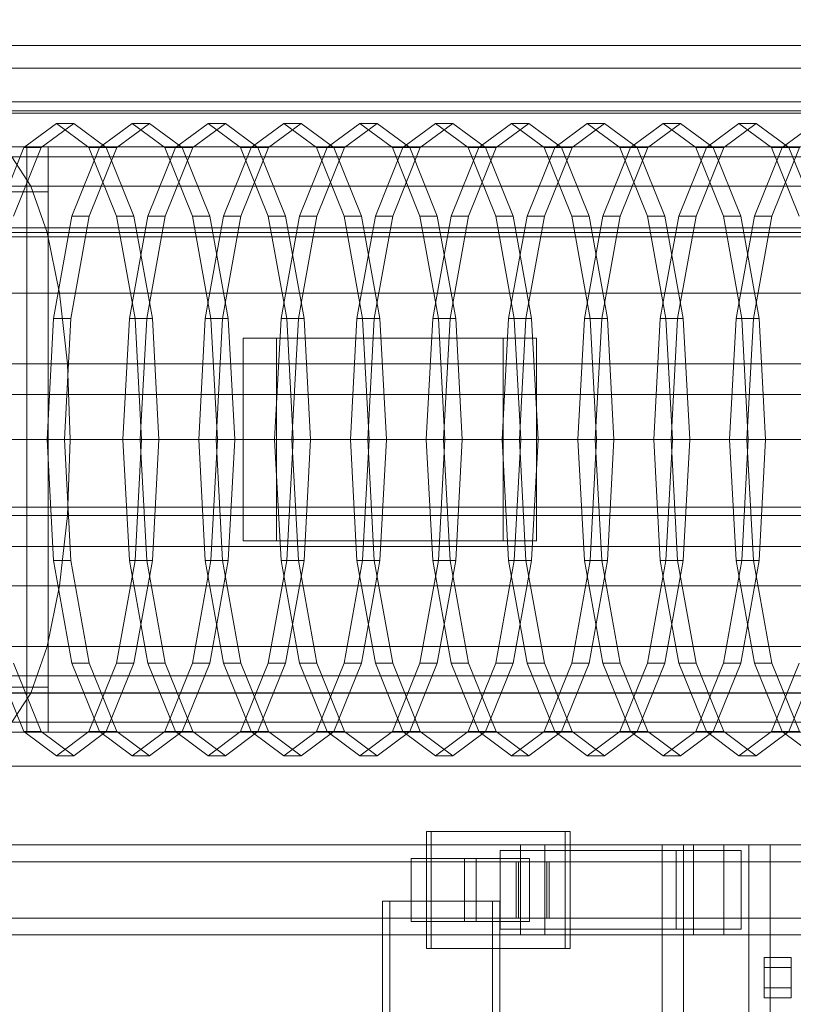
# Model space of a CAD drawing. Header units: millimetres. Extents: x -4738 to 65662, y -68080 to 6847.
# Tile 499 of 656: x 9306 to 9649, y -17621 to -17184. Entities that reach past the tile are written whole.
import ezdxf

# ---------------------------------------------------------------- set-up
doc = ezdxf.new("R2010")
doc.units = ezdxf.units.MM
for name, color, linetype, lineweight in [('COTAS_O', 1, 'Continuous', 0), ('superior_C01', 7, 'Continuous', 0), ('superior_mezcladora', 7, 'Continuous', 0)]:
    doc.layers.add(name, color=color, linetype=linetype, lineweight=lineweight)
doc.dimstyles.new('R19_100', dxfattribs={"dimtxt": 250, "dimasz": 150, "dimexe": 150, "dimexo": 80, "dimgap": 100, "dimtad": 1, "dimtih": 1, "dimtoh": 1, "dimdsep": 46, "dimcen": 0.09, "dimadec": 0, "dimazin": 0, "dimtfac": 1, "dimtdec": 4, "dimtofl": 0, "dimtmove": 0, "dimatfit": 3, "dimfxl": 1, "dimtolj": 1, "dimtzin": 0, "dimarcsym": 0})

# ---------------------------------------------------------------- blocks, each defined once
blk = doc.blocks.new('DIM_R31_39')
at = {"layer": 'COTAS_O'}
for p, q in [((9108.38, -17350), (9063.38, -17500)), ((9808.38, -17350), (9108.38, -17350)), ((9108.38, -18650), (9108.38, -17350)), ((9108.38, -17350), (9153.38, -17500)), ((9108.38, -18650), (9063.38, -18500)), ((9108.38, -18650), (9153.38, -18500)), ((9808.38, -18650), (9108.38, -18650))]:
    blk.add_line(p, q, dxfattribs=at)
blk.add_text('1300 O', height=250, rotation=90, dxfattribs=at).set_placement((9008.38, -18000))

msp = doc.modelspace()

# ---------------------------------------------------------------- linework, layer by layer
at = {"layer": 'superior_C01'}
for p, q in [((9187.289, -17195), (10177.97, -17195)), ((10178.868, -17195), (9188.187, -17195)), ((9200.724, -17195), (10200.204, -17195)), ((10200.626, -17195), (9201.146, -17195)), ((9187.289, -17205), (10177.97, -17205)), ((9188.187, -17205), (10178.868, -17205)), ((9200.724, -17205), (10200.204, -17205)), ((9201.146, -17205), (10200.626, -17205)), ((9838.242, -17225), (9106.386, -17225)), ((9109.083, -17225), (9840.938, -17225)), ((9307.415, -17240.287), (9321.901, -17229.6)), ((9329.605, -17229.6), (9315.119, -17240.287)), ((9321.901, -17229.6), (9336.387, -17240.287)), ((9329.605, -17229.6), (9321.901, -17229.6)), ((9344.091, -17240.287), (9329.605, -17229.6)), ((9341.119, -17240.287), (9355.605, -17229.6)), ((9363.309, -17229.6), (9348.823, -17240.287)), ((9355.605, -17229.6), (9370.091, -17240.287)), ((9363.309, -17229.6), (9355.605, -17229.6)), ((9377.795, -17240.287), (9363.309, -17229.6)), ((9374.823, -17240.287), (9389.309, -17229.6)), ((9397.013, -17229.6), (9382.527, -17240.287)), ((9389.309, -17229.6), (9403.795, -17240.287)), ((9397.013, -17229.6), (9389.309, -17229.6)), ((9411.499, -17240.287), (9397.013, -17229.6)), ((9408.527, -17240.287), (9423.013, -17229.6)), ((9430.717, -17229.6), (9416.23, -17240.287)), ((9423.013, -17229.6), (9437.499, -17240.287)), ((9430.717, -17229.6), (9423.013, -17229.6)), ((9445.203, -17240.287), (9430.717, -17229.6)), ((9442.231, -17240.287), (9456.717, -17229.6)), ((9464.42, -17229.6), (9449.934, -17240.287)), ((9456.717, -17229.6), (9471.203, -17240.287)), ((9464.42, -17229.6), (9456.717, -17229.6)), ((9478.907, -17240.287), (9464.42, -17229.6)), ((9475.935, -17240.287), (9490.421, -17229.6)), ((9498.124, -17229.6), (9483.638, -17240.287)), ((9490.421, -17229.6), (9504.907, -17240.287)), ((9498.124, -17229.6), (9490.421, -17229.6)), ((9512.61, -17240.287), (9498.124, -17229.6)), ((9509.638, -17240.287), (9524.125, -17229.6)), ((9531.828, -17229.6), (9517.342, -17240.287)), ((9524.125, -17229.6), (9538.611, -17240.287)), ((9531.828, -17229.6), (9524.125, -17229.6)), ((9546.314, -17240.287), (9531.828, -17229.6)), ((9543.342, -17240.287), (9557.828, -17229.6)), ((9565.532, -17229.6), (9551.046, -17240.287)), ((9557.828, -17229.6), (9572.314, -17240.287)), ((9565.532, -17229.6), (9557.828, -17229.6)), ((9580.018, -17240.287), (9565.532, -17229.6)), ((9577.046, -17240.287), (9591.532, -17229.6)), ((9599.236, -17229.6), (9584.75, -17240.287)), ((9591.532, -17229.6), (9606.018, -17240.287)), ((9599.236, -17229.6), (9591.532, -17229.6)), ((9613.722, -17240.287), (9599.236, -17229.6)), ((9610.75, -17240.287), (9625.236, -17229.6)), ((9632.94, -17229.6), (9618.454, -17240.287)), ((9625.236, -17229.6), (9639.722, -17240.287)), ((9632.94, -17229.6), (9625.236, -17229.6)), ((9647.426, -17240.287), (9632.94, -17229.6)), ((9644.454, -17240.287), (9658.94, -17229.6)), ((9755.237, -17240), (9293.012, -17240)), ((9295.134, -17270.722), (9307.415, -17240.287)), ((9315.119, -17240.287), (9302.838, -17270.722)), ((9307.415, -17240.287), (9315.119, -17240.287)), ((9809.546, -17240), (9308.803, -17240)), ((9308.803, -17240), (9308.803, -17500)), ((9318.239, -17240), (9308.803, -17240)), ((9318.239, -17500), (9318.239, -17240)), ((9318.239, -17240), (9818.983, -17240)), ((9328.838, -17270.722), (9341.119, -17240.287)), ((9336.387, -17240.287), (9348.668, -17270.722)), ((9336.387, -17240.287), (9344.091, -17240.287)), ((9348.823, -17240.287), (9336.542, -17270.722)), ((9341.119, -17240.287), (9348.823, -17240.287)), ((9356.372, -17270.722), (9344.091, -17240.287)), ((9362.542, -17270.722), (9374.823, -17240.287)), ((9370.091, -17240.287), (9382.372, -17270.722)), ((9370.091, -17240.287), (9377.795, -17240.287)), ((9382.527, -17240.287), (9370.246, -17270.722)), ((9374.823, -17240.287), (9382.527, -17240.287)), ((9390.076, -17270.722), (9377.795, -17240.287)), ((9396.246, -17270.722), (9408.527, -17240.287)), ((9403.795, -17240.287), (9416.076, -17270.722)), ((9403.795, -17240.287), (9411.499, -17240.287)), ((9416.23, -17240.287), (9403.95, -17270.722)), ((9408.527, -17240.287), (9416.23, -17240.287)), ((9423.78, -17270.722), (9411.499, -17240.287)), ((9429.95, -17270.722), (9442.231, -17240.287)), ((9437.499, -17240.287), (9449.78, -17270.722)), ((9437.499, -17240.287), (9445.203, -17240.287)), ((9449.934, -17240.287), (9437.654, -17270.722)), ((9442.231, -17240.287), (9449.934, -17240.287)), ((9457.483, -17270.722), (9445.203, -17240.287)), ((9463.654, -17270.722), (9475.935, -17240.287)), ((9471.203, -17240.287), (9483.484, -17270.722)), ((9471.203, -17240.287), (9478.907, -17240.287)), ((9483.638, -17240.287), (9471.358, -17270.722)), ((9475.935, -17240.287), (9483.638, -17240.287)), ((9491.187, -17270.722), (9478.907, -17240.287)), ((9497.358, -17270.722), (9509.638, -17240.287)), ((9504.907, -17240.287), (9517.187, -17270.722)), ((9504.907, -17240.287), (9512.61, -17240.287)), ((9517.342, -17240.287), (9505.061, -17270.722)), ((9509.638, -17240.287), (9517.342, -17240.287)), ((9524.891, -17270.722), (9512.61, -17240.287)), ((9531.062, -17270.722), (9543.342, -17240.287)), ((9538.611, -17240.287), (9550.891, -17270.722)), ((9538.611, -17240.287), (9546.314, -17240.287)), ((9551.046, -17240.287), (9538.765, -17270.722)), ((9543.342, -17240.287), (9551.046, -17240.287)), ((9558.595, -17270.722), (9546.314, -17240.287)), ((9564.765, -17270.722), (9577.046, -17240.287)), ((9572.314, -17240.287), (9584.595, -17270.722)), ((9572.314, -17240.287), (9580.018, -17240.287)), ((9584.75, -17240.287), (9572.469, -17270.722)), ((9577.046, -17240.287), (9584.75, -17240.287)), ((9592.299, -17270.722), (9580.018, -17240.287)), ((9598.469, -17270.722), (9610.75, -17240.287)), ((9606.018, -17240.287), (9618.299, -17270.722)), ((9606.018, -17240.287), (9613.722, -17240.287)), ((9618.454, -17240.287), (9606.173, -17270.722)), ((9610.75, -17240.287), (9618.454, -17240.287)), ((9626.003, -17270.722), (9613.722, -17240.287)), ((9632.173, -17270.722), (9644.454, -17240.287)), ((9639.722, -17240.287), (9652.003, -17270.722)), ((9639.722, -17240.287), (9647.426, -17240.287)), ((9652.158, -17240.287), (9639.877, -17270.722)), ((9644.454, -17240.287), (9652.158, -17240.287)), ((9659.707, -17270.722), (9647.426, -17240.287)), ((9283.941, -17244.43), (9746.165, -17244.43)), ((9302.084, -17244.43), (9310.537, -17257.417)), ((9302.084, -17244.43), (9764.308, -17244.43)), ((9125.646, -17260), (9318.239, -17260)), ((9275.487, -17257.417), (9737.712, -17257.417)), ((9301.523, -17260), (9318.239, -17260)), ((9310.537, -17257.417), (9317.796, -17278.076)), ((9310.537, -17257.417), (9772.762, -17257.417)), ((9318.239, -17260), (9318.239, -17480)), ((9320.633, -17316.271), (9328.838, -17270.722)), ((9336.542, -17270.722), (9328.336, -17316.271)), ((9328.838, -17270.722), (9336.542, -17270.722)), ((9348.668, -17270.722), (9356.874, -17316.271)), ((9348.668, -17270.722), (9356.372, -17270.722)), ((9354.336, -17316.271), (9362.542, -17270.722)), ((9364.578, -17316.271), (9356.372, -17270.722)), ((9370.246, -17270.722), (9362.04, -17316.271)), ((9362.542, -17270.722), (9370.246, -17270.722)), ((9382.372, -17270.722), (9390.578, -17316.271)), ((9382.372, -17270.722), (9390.076, -17270.722)), ((9388.04, -17316.271), (9396.246, -17270.722)), ((9398.281, -17316.271), (9390.076, -17270.722)), ((9403.95, -17270.722), (9395.744, -17316.271)), ((9396.246, -17270.722), (9403.95, -17270.722)), ((9416.076, -17270.722), (9424.282, -17316.271)), ((9416.076, -17270.722), (9423.78, -17270.722)), ((9421.744, -17316.271), (9429.95, -17270.722)), ((9431.985, -17316.271), (9423.78, -17270.722)), ((9437.654, -17270.722), (9429.448, -17316.271)), ((9429.95, -17270.722), (9437.654, -17270.722)), ((9449.78, -17270.722), (9457.985, -17316.271)), ((9449.78, -17270.722), (9457.483, -17270.722)), ((9455.448, -17316.271), (9463.654, -17270.722)), ((9465.689, -17316.271), (9457.483, -17270.722)), ((9471.358, -17270.722), (9463.152, -17316.271)), ((9463.654, -17270.722), (9471.358, -17270.722)), ((9483.484, -17270.722), (9491.689, -17316.271)), ((9483.484, -17270.722), (9491.187, -17270.722)), ((9489.152, -17316.271), (9497.358, -17270.722)), ((9499.393, -17316.271), (9491.187, -17270.722)), ((9505.061, -17270.722), (9496.856, -17316.271)), ((9497.358, -17270.722), (9505.061, -17270.722)), ((9517.187, -17270.722), (9525.393, -17316.271)), ((9517.187, -17270.722), (9524.891, -17270.722)), ((9522.856, -17316.271), (9531.062, -17270.722)), ((9533.097, -17316.271), (9524.891, -17270.722)), ((9538.765, -17270.722), (9530.56, -17316.271)), ((9531.062, -17270.722), (9538.765, -17270.722)), ((9550.891, -17270.722), (9559.097, -17316.271)), ((9550.891, -17270.722), (9558.595, -17270.722)), ((9556.56, -17316.271), (9564.765, -17270.722)), ((9566.801, -17316.271), (9558.595, -17270.722)), ((9572.469, -17270.722), (9564.263, -17316.271)), ((9564.765, -17270.722), (9572.469, -17270.722)), ((9584.595, -17270.722), (9592.801, -17316.271)), ((9584.595, -17270.722), (9592.299, -17270.722)), ((9590.264, -17316.271), (9598.469, -17270.722)), ((9600.505, -17316.271), (9592.299, -17270.722)), ((9606.173, -17270.722), (9597.967, -17316.271)), ((9598.469, -17270.722), (9606.173, -17270.722)), ((9618.299, -17270.722), (9626.505, -17316.271)), ((9618.299, -17270.722), (9626.003, -17270.722)), ((9623.967, -17316.271), (9632.173, -17270.722)), ((9634.209, -17316.271), (9626.003, -17270.722)), ((9639.877, -17270.722), (9631.671, -17316.271)), ((9632.173, -17270.722), (9639.877, -17270.722)), ((9268.228, -17278.076), (9730.453, -17278.076)), ((9317.796, -17278.076), (9323.366, -17305)), ((9317.796, -17278.076), (9780.021, -17278.076)), ((9262.658, -17305), (9724.883, -17305)), ((9323.366, -17305), (9326.868, -17336.354)), ((9323.366, -17305), (9785.591, -17305)), ((9317.751, -17370), (9320.633, -17316.271)), ((9320.633, -17316.271), (9328.336, -17316.271)), ((9328.336, -17316.271), (9325.455, -17370)), ((9351.455, -17370), (9354.336, -17316.271)), ((9354.336, -17316.271), (9362.04, -17316.271)), ((9356.874, -17316.271), (9359.755, -17370)), ((9356.874, -17316.271), (9364.578, -17316.271)), ((9362.04, -17316.271), (9359.159, -17370)), ((9367.459, -17370), (9364.578, -17316.271)), ((9385.159, -17370), (9388.04, -17316.271)), ((9388.04, -17316.271), (9395.744, -17316.271)), ((9390.578, -17316.271), (9393.459, -17370)), ((9390.578, -17316.271), (9398.281, -17316.271)), ((9395.744, -17316.271), (9392.863, -17370)), ((9401.163, -17370), (9398.281, -17316.271)), ((9418.863, -17370), (9421.744, -17316.271)), ((9421.744, -17316.271), (9429.448, -17316.271)), ((9424.282, -17316.271), (9427.163, -17370)), ((9424.282, -17316.271), (9431.985, -17316.271)), ((9429.448, -17316.271), (9426.566, -17370)), ((9434.867, -17370), (9431.985, -17316.271)), ((9452.567, -17370), (9455.448, -17316.271)), ((9455.448, -17316.271), (9463.152, -17316.271)), ((9457.985, -17316.271), (9460.867, -17370)), ((9457.985, -17316.271), (9465.689, -17316.271)), ((9463.152, -17316.271), (9460.27, -17370)), ((9468.571, -17370), (9465.689, -17316.271)), ((9486.27, -17370), (9489.152, -17316.271)), ((9489.152, -17316.271), (9496.856, -17316.271)), ((9491.689, -17316.271), (9494.571, -17370)), ((9491.689, -17316.271), (9499.393, -17316.271)), ((9496.856, -17316.271), (9493.974, -17370)), ((9502.275, -17370), (9499.393, -17316.271)), ((9519.974, -17370), (9522.856, -17316.271)), ((9522.856, -17316.271), (9530.56, -17316.271)), ((9525.393, -17316.271), (9528.275, -17370)), ((9525.393, -17316.271), (9533.097, -17316.271)), ((9530.56, -17316.271), (9527.678, -17370)), ((9535.978, -17370), (9533.097, -17316.271)), ((9553.678, -17370), (9556.56, -17316.271)), ((9556.56, -17316.271), (9564.263, -17316.271)), ((9559.097, -17316.271), (9561.979, -17370)), ((9559.097, -17316.271), (9566.801, -17316.271)), ((9564.263, -17316.271), (9561.382, -17370)), ((9569.682, -17370), (9566.801, -17316.271)), ((9587.382, -17370), (9590.264, -17316.271)), ((9590.264, -17316.271), (9597.967, -17316.271)), ((9592.801, -17316.271), (9595.682, -17370)), ((9592.801, -17316.271), (9600.505, -17316.271)), ((9597.967, -17316.271), (9595.086, -17370)), ((9603.386, -17370), (9600.505, -17316.271)), ((9621.086, -17370), (9623.967, -17316.271)), ((9623.967, -17316.271), (9631.671, -17316.271)), ((9626.505, -17316.271), (9629.386, -17370)), ((9626.505, -17316.271), (9634.209, -17316.271)), ((9631.671, -17316.271), (9628.79, -17370)), ((9637.09, -17370), (9634.209, -17316.271)), ((9520.468, -17325), (9404.912, -17325)), ((9404.912, -17325), (9404.912, -17415)), ((9419.741, -17325), (9404.912, -17325)), ((9419.741, -17415), (9419.741, -17325)), ((9419.741, -17325), (9535.297, -17325)), ((9520.468, -17415), (9520.468, -17325)), ((9520.468, -17325), (9535.297, -17325)), ((9535.297, -17325), (9535.297, -17415)), ((9259.156, -17336.354), (9721.381, -17336.354)), ((9326.868, -17336.354), (9328.062, -17370)), ((9326.868, -17336.354), (9789.093, -17336.354)), ((9257.962, -17370), (9720.187, -17370)), ((9320.633, -17423.729), (9317.751, -17370)), ((9317.751, -17370), (9325.455, -17370)), ((9325.455, -17370), (9328.336, -17423.729)), ((9328.062, -17370), (9326.868, -17403.646)), ((9328.062, -17370), (9790.287, -17370)), ((9354.336, -17423.729), (9351.455, -17370)), ((9351.455, -17370), (9359.159, -17370)), ((9359.755, -17370), (9356.874, -17423.729)), ((9359.159, -17370), (9362.04, -17423.729)), ((9359.755, -17370), (9367.459, -17370)), ((9364.578, -17423.729), (9367.459, -17370)), ((9388.04, -17423.729), (9385.159, -17370)), ((9385.159, -17370), (9392.863, -17370)), ((9393.459, -17370), (9390.578, -17423.729)), ((9392.863, -17370), (9395.744, -17423.729)), ((9393.459, -17370), (9401.163, -17370)), ((9398.281, -17423.729), (9401.163, -17370)), ((9421.744, -17423.729), (9418.863, -17370)), ((9418.863, -17370), (9426.566, -17370)), ((9427.163, -17370), (9424.282, -17423.729)), ((9426.566, -17370), (9429.448, -17423.729)), ((9427.163, -17370), (9434.867, -17370)), ((9431.985, -17423.729), (9434.867, -17370)), ((9455.448, -17423.729), (9452.567, -17370)), ((9452.567, -17370), (9460.27, -17370)), ((9460.867, -17370), (9457.985, -17423.729)), ((9460.27, -17370), (9463.152, -17423.729)), ((9460.867, -17370), (9468.571, -17370)), ((9465.689, -17423.729), (9468.571, -17370)), ((9489.152, -17423.729), (9486.27, -17370)), ((9486.27, -17370), (9493.974, -17370)), ((9494.571, -17370), (9491.689, -17423.729)), ((9493.974, -17370), (9496.856, -17423.729)), ((9494.571, -17370), (9502.275, -17370)), ((9499.393, -17423.729), (9502.275, -17370)), ((9522.856, -17423.729), (9519.974, -17370)), ((9519.974, -17370), (9527.678, -17370)), ((9528.275, -17370), (9525.393, -17423.729)), ((9527.678, -17370), (9530.56, -17423.729)), ((9528.275, -17370), (9535.978, -17370)), ((9533.097, -17423.729), (9535.978, -17370)), ((9556.56, -17423.729), (9553.678, -17370)), ((9553.678, -17370), (9561.382, -17370)), ((9561.979, -17370), (9559.097, -17423.729)), ((9561.382, -17370), (9564.263, -17423.729)), ((9561.979, -17370), (9569.682, -17370)), ((9566.801, -17423.729), (9569.682, -17370)), ((9590.264, -17423.729), (9587.382, -17370)), ((9587.382, -17370), (9595.086, -17370)), ((9595.682, -17370), (9592.801, -17423.729)), ((9595.086, -17370), (9597.967, -17423.729)), ((9595.682, -17370), (9603.386, -17370)), ((9600.505, -17423.729), (9603.386, -17370)), ((9623.967, -17423.729), (9621.086, -17370)), ((9621.086, -17370), (9628.79, -17370)), ((9629.386, -17370), (9626.505, -17423.729)), ((9628.79, -17370), (9631.671, -17423.729)), ((9629.386, -17370), (9637.09, -17370)), ((9634.209, -17423.729), (9637.09, -17370)), ((9259.156, -17403.646), (9721.381, -17403.646)), ((9326.868, -17403.646), (9323.366, -17435)), ((9326.868, -17403.646), (9789.093, -17403.646)), ((9404.912, -17415), (9520.468, -17415)), ((9404.912, -17415), (9419.741, -17415)), ((9535.297, -17415), (9419.741, -17415)), ((9535.297, -17415), (9520.468, -17415)), ((9328.838, -17469.278), (9320.633, -17423.729)), ((9320.633, -17423.729), (9328.336, -17423.729)), ((9328.336, -17423.729), (9336.542, -17469.278)), ((9356.874, -17423.729), (9348.668, -17469.278)), ((9362.542, -17469.278), (9354.336, -17423.729)), ((9354.336, -17423.729), (9362.04, -17423.729)), ((9356.372, -17469.278), (9364.578, -17423.729)), ((9356.874, -17423.729), (9364.578, -17423.729)), ((9362.04, -17423.729), (9370.246, -17469.278)), ((9390.578, -17423.729), (9382.372, -17469.278)), ((9396.246, -17469.278), (9388.04, -17423.729)), ((9388.04, -17423.729), (9395.744, -17423.729)), ((9390.076, -17469.278), (9398.281, -17423.729)), ((9390.578, -17423.729), (9398.281, -17423.729)), ((9395.744, -17423.729), (9403.95, -17469.278)), ((9424.282, -17423.729), (9416.076, -17469.278)), ((9429.95, -17469.278), (9421.744, -17423.729)), ((9421.744, -17423.729), (9429.448, -17423.729)), ((9423.78, -17469.278), (9431.985, -17423.729)), ((9424.282, -17423.729), (9431.985, -17423.729)), ((9429.448, -17423.729), (9437.654, -17469.278)), ((9457.985, -17423.729), (9449.78, -17469.278)), ((9463.654, -17469.278), (9455.448, -17423.729)), ((9455.448, -17423.729), (9463.152, -17423.729)), ((9457.483, -17469.278), (9465.689, -17423.729)), ((9457.985, -17423.729), (9465.689, -17423.729)), ((9463.152, -17423.729), (9471.358, -17469.278)), ((9491.689, -17423.729), (9483.484, -17469.278)), ((9497.358, -17469.278), (9489.152, -17423.729)), ((9489.152, -17423.729), (9496.856, -17423.729)), ((9491.187, -17469.278), (9499.393, -17423.729)), ((9491.689, -17423.729), (9499.393, -17423.729)), ((9496.856, -17423.729), (9505.061, -17469.278)), ((9525.393, -17423.729), (9517.187, -17469.278)), ((9531.062, -17469.278), (9522.856, -17423.729)), ((9522.856, -17423.729), (9530.56, -17423.729)), ((9524.891, -17469.278), (9533.097, -17423.729)), ((9525.393, -17423.729), (9533.097, -17423.729)), ((9530.56, -17423.729), (9538.765, -17469.278)), ((9559.097, -17423.729), (9550.891, -17469.278)), ((9564.765, -17469.278), (9556.56, -17423.729)), ((9556.56, -17423.729), (9564.263, -17423.729)), ((9558.595, -17469.278), (9566.801, -17423.729)), ((9559.097, -17423.729), (9566.801, -17423.729)), ((9564.263, -17423.729), (9572.469, -17469.278)), ((9592.801, -17423.729), (9584.595, -17469.278)), ((9598.469, -17469.278), (9590.264, -17423.729)), ((9590.264, -17423.729), (9597.967, -17423.729)), ((9592.299, -17469.278), (9600.505, -17423.729)), ((9592.801, -17423.729), (9600.505, -17423.729)), ((9597.967, -17423.729), (9606.173, -17469.278)), ((9626.505, -17423.729), (9618.299, -17469.278)), ((9632.173, -17469.278), (9623.967, -17423.729)), ((9623.967, -17423.729), (9631.671, -17423.729)), ((9626.003, -17469.278), (9634.209, -17423.729)), ((9626.505, -17423.729), (9634.209, -17423.729)), ((9631.671, -17423.729), (9639.877, -17469.278)), ((9262.658, -17435), (9724.883, -17435)), ((9323.366, -17435), (9317.796, -17461.924)), ((9323.366, -17435), (9785.591, -17435)), ((9268.228, -17461.924), (9730.453, -17461.924)), ((9317.796, -17461.924), (9310.537, -17482.583)), ((9317.796, -17461.924), (9780.021, -17461.924)), ((9307.415, -17499.713), (9295.134, -17469.278)), ((9302.838, -17469.278), (9315.119, -17499.713)), ((9341.119, -17499.713), (9328.838, -17469.278)), ((9328.838, -17469.278), (9336.542, -17469.278)), ((9348.668, -17469.278), (9336.387, -17499.713)), ((9336.542, -17469.278), (9348.823, -17499.713)), ((9344.091, -17499.713), (9356.372, -17469.278)), ((9348.668, -17469.278), (9356.372, -17469.278)), ((9374.823, -17499.713), (9362.542, -17469.278)), ((9362.542, -17469.278), (9370.246, -17469.278)), ((9382.372, -17469.278), (9370.091, -17499.713)), ((9370.246, -17469.278), (9382.527, -17499.713)), ((9377.795, -17499.713), (9390.076, -17469.278)), ((9382.372, -17469.278), (9390.076, -17469.278)), ((9408.527, -17499.713), (9396.246, -17469.278)), ((9396.246, -17469.278), (9403.95, -17469.278)), ((9416.076, -17469.278), (9403.795, -17499.713)), ((9403.95, -17469.278), (9416.23, -17499.713)), ((9411.499, -17499.713), (9423.78, -17469.278)), ((9416.076, -17469.278), (9423.78, -17469.278)), ((9442.231, -17499.713), (9429.95, -17469.278)), ((9429.95, -17469.278), (9437.654, -17469.278)), ((9449.78, -17469.278), (9437.499, -17499.713)), ((9437.654, -17469.278), (9449.934, -17499.713)), ((9445.203, -17499.713), (9457.483, -17469.278)), ((9449.78, -17469.278), (9457.483, -17469.278)), ((9475.935, -17499.713), (9463.654, -17469.278)), ((9463.654, -17469.278), (9471.358, -17469.278)), ((9483.484, -17469.278), (9471.203, -17499.713)), ((9471.358, -17469.278), (9483.638, -17499.713)), ((9478.907, -17499.713), (9491.187, -17469.278)), ((9483.484, -17469.278), (9491.187, -17469.278)), ((9509.638, -17499.713), (9497.358, -17469.278)), ((9497.358, -17469.278), (9505.061, -17469.278)), ((9517.187, -17469.278), (9504.907, -17499.713)), ((9505.061, -17469.278), (9517.342, -17499.713)), ((9512.61, -17499.713), (9524.891, -17469.278)), ((9517.187, -17469.278), (9524.891, -17469.278)), ((9543.342, -17499.713), (9531.062, -17469.278)), ((9531.062, -17469.278), (9538.765, -17469.278)), ((9550.891, -17469.278), (9538.611, -17499.713)), ((9538.765, -17469.278), (9551.046, -17499.713)), ((9546.314, -17499.713), (9558.595, -17469.278)), ((9550.891, -17469.278), (9558.595, -17469.278)), ((9577.046, -17499.713), (9564.765, -17469.278)), ((9564.765, -17469.278), (9572.469, -17469.278)), ((9584.595, -17469.278), (9572.314, -17499.713)), ((9572.469, -17469.278), (9584.75, -17499.713)), ((9580.018, -17499.713), (9592.299, -17469.278)), ((9584.595, -17469.278), (9592.299, -17469.278)), ((9610.75, -17499.713), (9598.469, -17469.278)), ((9598.469, -17469.278), (9606.173, -17469.278)), ((9618.299, -17469.278), (9606.018, -17499.713)), ((9606.173, -17469.278), (9618.454, -17499.713)), ((9613.722, -17499.713), (9626.003, -17469.278)), ((9618.299, -17469.278), (9626.003, -17469.278)), ((9644.454, -17499.713), (9632.173, -17469.278)), ((9632.173, -17469.278), (9639.877, -17469.278)), ((9652.003, -17469.278), (9639.722, -17499.713)), ((9639.877, -17469.278), (9652.158, -17499.713)), ((9647.426, -17499.713), (9659.707, -17469.278)), ((9318.239, -17480), (9125.646, -17480)), ((9275.487, -17482.583), (9737.712, -17482.583)), ((9318.239, -17480), (9301.523, -17480)), ((9310.537, -17482.583), (9302.084, -17495.57)), ((9310.537, -17482.583), (9772.762, -17482.583)), ((9283.941, -17495.57), (9746.165, -17495.57)), ((9302.084, -17495.57), (9764.308, -17495.57)), ((9293.012, -17500), (9755.237, -17500)), ((9321.901, -17510.4), (9307.415, -17499.713)), ((9307.415, -17499.713), (9315.119, -17499.713)), ((9308.803, -17500), (9809.546, -17500)), ((9308.803, -17500), (9318.239, -17500)), ((9315.119, -17499.713), (9329.605, -17510.4)), ((9818.983, -17500), (9318.239, -17500)), ((9336.387, -17499.713), (9321.901, -17510.4)), ((9329.605, -17510.4), (9344.091, -17499.713)), ((9336.387, -17499.713), (9344.091, -17499.713)), ((9355.605, -17510.4), (9341.119, -17499.713)), ((9341.119, -17499.713), (9348.823, -17499.713)), ((9348.823, -17499.713), (9363.309, -17510.4)), ((9370.091, -17499.713), (9355.605, -17510.4)), ((9363.309, -17510.4), (9377.795, -17499.713)), ((9370.091, -17499.713), (9377.795, -17499.713)), ((9389.309, -17510.4), (9374.823, -17499.713)), ((9374.823, -17499.713), (9382.527, -17499.713)), ((9382.527, -17499.713), (9397.013, -17510.4)), ((9403.795, -17499.713), (9389.309, -17510.4)), ((9397.013, -17510.4), (9411.499, -17499.713)), ((9403.795, -17499.713), (9411.499, -17499.713)), ((9423.013, -17510.4), (9408.527, -17499.713)), ((9408.527, -17499.713), (9416.23, -17499.713)), ((9416.23, -17499.713), (9430.717, -17510.4)), ((9437.499, -17499.713), (9423.013, -17510.4)), ((9430.717, -17510.4), (9445.203, -17499.713)), ((9437.499, -17499.713), (9445.203, -17499.713)), ((9456.717, -17510.4), (9442.231, -17499.713)), ((9442.231, -17499.713), (9449.934, -17499.713)), ((9449.934, -17499.713), (9464.42, -17510.4)), ((9471.203, -17499.713), (9456.717, -17510.4)), ((9464.42, -17510.4), (9478.907, -17499.713)), ((9471.203, -17499.713), (9478.907, -17499.713)), ((9490.421, -17510.4), (9475.935, -17499.713)), ((9475.935, -17499.713), (9483.638, -17499.713)), ((9483.638, -17499.713), (9498.124, -17510.4)), ((9504.907, -17499.713), (9490.421, -17510.4)), ((9498.124, -17510.4), (9512.61, -17499.713)), ((9504.907, -17499.713), (9512.61, -17499.713)), ((9524.125, -17510.4), (9509.638, -17499.713)), ((9509.638, -17499.713), (9517.342, -17499.713)), ((9517.342, -17499.713), (9531.828, -17510.4)), ((9538.611, -17499.713), (9524.125, -17510.4)), ((9531.828, -17510.4), (9546.314, -17499.713)), ((9538.611, -17499.713), (9546.314, -17499.713)), ((9557.828, -17510.4), (9543.342, -17499.713)), ((9543.342, -17499.713), (9551.046, -17499.713)), ((9551.046, -17499.713), (9565.532, -17510.4)), ((9572.314, -17499.713), (9557.828, -17510.4)), ((9565.532, -17510.4), (9580.018, -17499.713)), ((9572.314, -17499.713), (9580.018, -17499.713)), ((9591.532, -17510.4), (9577.046, -17499.713)), ((9577.046, -17499.713), (9584.75, -17499.713)), ((9584.75, -17499.713), (9599.236, -17510.4)), ((9606.018, -17499.713), (9591.532, -17510.4)), ((9599.236, -17510.4), (9613.722, -17499.713)), ((9606.018, -17499.713), (9613.722, -17499.713)), ((9625.236, -17510.4), (9610.75, -17499.713)), ((9610.75, -17499.713), (9618.454, -17499.713)), ((9618.454, -17499.713), (9632.94, -17510.4)), ((9639.722, -17499.713), (9625.236, -17510.4)), ((9632.94, -17510.4), (9647.426, -17499.713)), ((9639.722, -17499.713), (9647.426, -17499.713)), ((9658.94, -17510.4), (9644.454, -17499.713)), ((9644.454, -17499.713), (9652.158, -17499.713)), ((9321.901, -17510.4), (9329.605, -17510.4)), ((9355.605, -17510.4), (9363.309, -17510.4)), ((9389.309, -17510.4), (9397.013, -17510.4)), ((9423.013, -17510.4), (9430.717, -17510.4)), ((9456.717, -17510.4), (9464.42, -17510.4)), ((9490.421, -17510.4), (9498.124, -17510.4)), ((9524.125, -17510.4), (9531.828, -17510.4)), ((9557.828, -17510.4), (9565.532, -17510.4)), ((9591.532, -17510.4), (9599.236, -17510.4)), ((9625.236, -17510.4), (9632.94, -17510.4)), ((9106.386, -17515), (9838.242, -17515)), ((9840.938, -17515), (9109.083, -17515)), ((9548, -17544), (9486.37, -17544)), ((9486.37, -17544), (9486.37, -17596)), ((9488.527, -17544), (9486.37, -17544)), ((9488.527, -17596), (9488.527, -17544)), ((9488.527, -17544), (9550.157, -17544)), ((9548, -17596), (9548, -17544)), ((9548, -17544), (9550.157, -17544)), ((9550.157, -17544), (9550.157, -17596)), ((9528.163, -17550), (8372.601, -17550)), ((8383.386, -17550), (9538.948, -17550)), ((9605.003, -17550), (8449.442, -17550)), ((8462.923, -17550), (9618.484, -17550)), ((9548, -17552.5), (9519.111, -17552.5)), ((9519.111, -17552.5), (9519.111, -17587.5)), ((9597.299, -17552.5), (9519.111, -17552.5)), ((9528.163, -17550), (9528.163, -17590)), ((9538.948, -17550), (9528.163, -17550)), ((9855.572, -17550), (9528.163, -17550)), ((9538.948, -17590), (9538.948, -17550)), ((9538.948, -17550), (9866.357, -17550)), ((9548, -17587.5), (9548, -17552.5)), ((9548, -17552.5), (9626.188, -17552.5)), ((9629.655, -17550), (9591.136, -17550)), ((9591.136, -17550), (9591.136, -18450)), ((9600.573, -17550), (9591.136, -17550)), ((9597.299, -17587.5), (9597.299, -17552.5)), ((9597.299, -17552.5), (9626.188, -17552.5)), ((9600.573, -18450), (9600.573, -17550)), ((9600.573, -17550), (9639.092, -17550)), ((9605.003, -17550), (9605.003, -17590)), ((9618.484, -17550), (9605.003, -17550)), ((9932.413, -17550), (9605.003, -17550)), ((9618.484, -17590), (9618.484, -17550)), ((9618.484, -17550), (9945.893, -17550)), ((9626.188, -17552.5), (9626.188, -17587.5)), ((9629.655, -18450), (9629.655, -17550)), ((9629.655, -17550), (9639.092, -17550)), ((9639.092, -17550), (9639.092, -18450)), ((9526.231, -17557.5), (8448.858, -17557.5)), ((8463.506, -17557.5), (9540.879, -17557.5)), ((9508.388, -17556), (9479.499, -17556)), ((9479.499, -17556), (9479.499, -17584)), ((9503.28, -17556), (9479.499, -17556)), ((9503.28, -17584), (9503.28, -17556)), ((9503.28, -17556), (9532.169, -17556)), ((9508.388, -17584), (9508.388, -17556)), ((9508.388, -17556), (9532.169, -17556)), ((9526.231, -17557.5), (9526.231, -17582.5)), ((9540.879, -17557.5), (9526.231, -17557.5)), ((9539.852, -17557.5), (9527.259, -17557.5)), ((9527.259, -17557.5), (9527.259, -17582.5)), ((9527.259, -17557.5), (9932.856, -17557.5)), ((9532.169, -17556), (9532.169, -17584)), ((9539.852, -17582.5), (9539.852, -17557.5)), ((9945.45, -17557.5), (9539.852, -17557.5)), ((9540.879, -17582.5), (9540.879, -17557.5)), ((9515.707, -17575), (9466.788, -17575)), ((9466.788, -17575), (9466.788, -18425)), ((9470.023, -17575), (9466.788, -17575)), ((9470.023, -18425), (9470.023, -17575)), ((9470.023, -17575), (9518.942, -17575)), ((9515.707, -18425), (9515.707, -17575)), ((9515.707, -17575), (9518.942, -17575)), ((9518.942, -17575), (9518.942, -18425)), ((8448.858, -17582.5), (9526.231, -17582.5)), ((8463.506, -17582.5), (9540.879, -17582.5)), ((9479.499, -17584), (9508.388, -17584)), ((9479.499, -17584), (9503.28, -17584)), ((9532.169, -17584), (9503.28, -17584)), ((9532.169, -17584), (9508.388, -17584)), ((9526.231, -17582.5), (9540.879, -17582.5)), ((9527.259, -17582.5), (9539.852, -17582.5)), ((9527.259, -17582.5), (9932.856, -17582.5)), ((9539.852, -17582.5), (9945.45, -17582.5)), ((9519.111, -17587.5), (9548, -17587.5)), ((9597.299, -17587.5), (9519.111, -17587.5)), ((9626.188, -17587.5), (9548, -17587.5)), ((9626.188, -17587.5), (9597.299, -17587.5)), ((8372.601, -17590), (9528.163, -17590)), ((8383.386, -17590), (9538.948, -17590)), ((8449.442, -17590), (9605.003, -17590)), ((8462.923, -17590), (9618.484, -17590)), ((9528.163, -17590), (9538.948, -17590)), ((9528.163, -17590), (9855.572, -17590)), ((9538.948, -17590), (9866.357, -17590)), ((9605.003, -17590), (9618.484, -17590)), ((9605.003, -17590), (9932.413, -17590)), ((9618.484, -17590), (9945.893, -17590)), ((9486.37, -17596), (9548, -17596)), ((9486.37, -17596), (9488.527, -17596)), ((9550.157, -17596), (9488.527, -17596)), ((9550.157, -17596), (9548, -17596))]:
    msp.add_line(p, q, dxfattribs=at)
at = {"layer": 'superior_mezcladora'}
for p, q in [((9792.183, -17220), (8467.183, -17220)), ((8469.343, -17220), (9794.343, -17220)), ((9822.42, -17220), (8497.42, -17220)), ((8499.58, -17220), (9824.58, -17220)), ((8469.343, -17224), (9794.343, -17224)), ((9822.42, -17224), (8497.42, -17224)), ((9794.343, -17276), (8469.343, -17276)), ((8497.42, -17276), (9822.42, -17276)), ((8467.183, -17280), (9792.183, -17280)), ((9794.343, -17280), (8469.343, -17280)), ((8497.42, -17280), (9822.42, -17280)), ((9824.58, -17280), (8499.58, -17280)), ((8358.381, -17400), (9808.381, -17400)), ((8358.381, -17417.5), (9808.381, -17417.5)), ((8358.381, -17475), (9808.381, -17475)), ((9808.381, -17482.5), (8358.381, -17482.5)), ((9636.381, -17604.5), (9636.381, -17600)), ((9648.381, -17600), (9636.381, -17600)), ((9648.381, -17600), (9648.381, -17604.5)), ((9636.381, -17604.5), (9636.381, -17613.5)), ((9636.381, -17604.5), (9648.381, -17604.5)), ((9648.381, -17604.5), (9648.381, -17613.5)), ((9636.381, -17613.5), (9636.381, -17618)), ((9636.381, -17613.5), (9648.381, -17613.5)), ((9648.381, -17613.5), (9648.381, -17618)), ((9636.381, -17618), (9648.381, -17618))]:
    msp.add_line(p, q, dxfattribs=at)

# ---------------------------------------------------------------- dimensions: what is measured, and where the dimension line sits
at = {"layer": 'COTAS_O'}
dim = msp.add_aligned_dim(p1=(9808.381, -18650), p2=(9808.381, -17350), distance=700, text='<> O', dimstyle='R19_100', dxfattribs=at)
dim.commit()
dim.dimension.update_dxf_attribs({"geometry": 'DIM_R31_39', "text_midpoint": (9108.381, -18000)})

doc.saveas('drawing.dxf')
